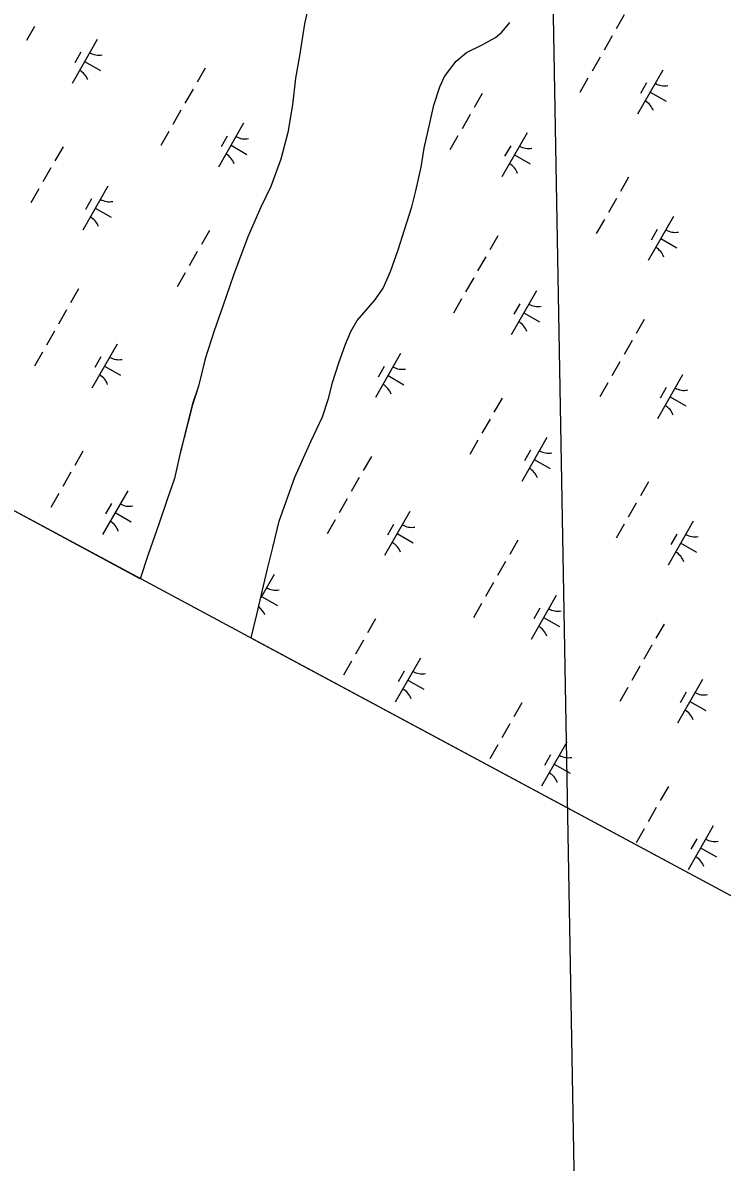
# Model space of a CAD drawing. Extents: x 3930721 to 3950824, y 220441 to 242861.
# Drawn here: x 3934980 to 3935670, y 225189 to 226313 of the extents above; entities that cross this region are included whole.
import ezdxf

# ---------------------------------------------------------------- set-up
doc = ezdxf.new("R2010")
doc.units = 0
for name, color, linetype in [('V-GRID-FRAM', 7, 'Continuous'), ('V-GRID-MAJR', 7, 'Continuous'), ('V-TOPO-SHOR', 7, 'Continuous'), ('V-WETL-SWMP', 7, 'Continuous')]:
    doc.layers.add(name, color=color, linetype=linetype)

msp = doc.modelspace()

# ---------------------------------------------------------------- linework, layer by layer
at = {"layer": 'V-GRID-FRAM'}
msp.add_lwpolyline([(3948829, 235080.9), (3941569.4, 222286.8), (3934009.8, 226348.1), (3941449.6, 239338.6), (3948829, 235080.9)], dxfattribs=at)
at = {"layer": 'V-GRID-MAJR'}
msp.add_line((3935535, 224567.2), (3935444.1, 229645.9), dxfattribs=at)
at = {"layer": 'V-TOPO-SHOR'}
for points in [[(3935261.8, 226329.7), (3935257.8, 226311.8), (3935253.1, 226280.3), (3935249.2, 226258.4), (3935246.1, 226232.1), (3935241.4, 226204.7), (3935234.7, 226178.4), (3935224.8, 226151.3), (3935214.9, 226130.9), (3935202.2, 226101.8), (3935188, 226064), (3935177, 226032.5), (3935168.7, 226009), (3935160, 225981.5), (3935153.3, 225954.4), (3935147.4, 225936)], [(3935205.2, 225705.9), (3935205.3, 225706.1), (3935210.8, 225729.2), (3935216.3, 225751.9), (3935221.4, 225774.2), (3935226.6, 225795.3), (3935232.9, 225821.2), (3935248.3, 225864.6), (3935255.8, 225881), (3935264.5, 225900.5), (3935275.6, 225924.4), (3935281.5, 225942.4), (3935285.8, 225959.1), (3935291.4, 225976.6), (3935298.5, 225995.8), (3935303.6, 226008.5), (3935310, 226019.3), (3935318.7, 226029.3), (3935327.4, 226039.3), (3935335.4, 226051.2), (3935342.9, 226067.6), (3935350.4, 226089.1), (3935356.7, 226108.6), (3935363.8, 226131.3), (3935367.8, 226147.3), (3935372.9, 226170.4), (3935376, 226189.1), (3935381.5, 226213.8), (3935385.5, 226231.7), (3935391.4, 226249.7), (3935396.1, 226260), (3935407.6, 226275.2), (3935417.6, 226283.6), (3935433.1, 226291.2), (3935446.2, 226298.4), (3935452.6, 226303.6), (3935460.5, 226313.1)], [(3935147.4, 225936), (3935135.1, 225887), (3935129.6, 225863.5), (3935122.5, 225842.8), (3935114.2, 225818.5), (3935103.9, 225788.6), (3935096, 225764.6)]]:
    msp.add_lwpolyline(points, dxfattribs=at)
at = {"layer": 'V-WETL-SWMP'}
for p, q in [((3935261.8, 226329.7), (3935257.8, 226311.8)), ((3935573.3, 226320.7), (3935565.4, 226306.8)), ((3934991.7, 226309.3), (3934983.8, 226295.4)), ((3935257.8, 226311.8), (3935253.1, 226280.3)), ((3935452.6, 226303.6), (3935460.5, 226313.1)), ((3935433.1, 226291.2), (3935446.2, 226298.4)), ((3935446.2, 226298.4), (3935452.6, 226303.6)), ((3935561.4, 226299.9), (3935553.5, 226286)), ((3935053.6, 226296.4), (3935028.7, 226253.1)), ((3935417.6, 226283.6), (3935433.1, 226291.2)), ((3935037.4, 226283.8), (3935031.5, 226273.4)), ((3935041.1, 226274.7), (3935056.8, 226265.8)), ((3935253.1, 226280.3), (3935249.2, 226258.4)), ((3935396.1, 226260), (3935407.6, 226275.2)), ((3935407.6, 226275.2), (3935417.6, 226283.6)), ((3935549.5, 226279.1), (3935541.5, 226265.2)), ((3935159.9, 226268.3), (3935152, 226254.4)), ((3935611.3, 226266.2), (3935586.5, 226222.8)), ((3935249.2, 226258.4), (3935246.1, 226232.1)), ((3935391.4, 226249.7), (3935396.1, 226260)), ((3935537.5, 226258.2), (3935529.6, 226244.3)), ((3935595.2, 226253.6), (3935589.2, 226243.1)), ((3935148, 226247.4), (3935140, 226233.6)), ((3935385.5, 226231.7), (3935391.4, 226249.7)), ((3935433.2, 226243.2), (3935425.2, 226229.3)), ((3935598.9, 226244.5), (3935614.5, 226235.6)), ((3935246.1, 226232.1), (3935241.4, 226204.7)), ((3935381.5, 226213.8), (3935385.5, 226231.7)), ((3935136.1, 226226.6), (3935128.1, 226212.7)), ((3935421.2, 226222.3), (3935413.3, 226208.4)), ((3935197.9, 226213.8), (3935173.1, 226170.4)), ((3935376, 226189.1), (3935381.5, 226213.8)), ((3935124.1, 226205.8), (3935116.2, 226191.9)), ((3935181.8, 226201.1), (3935175.8, 226190.7)), ((3935241.4, 226204.7), (3935234.7, 226178.4)), ((3935409.3, 226201.5), (3935401.4, 226187.6)), ((3935477.4, 226204.3), (3935452.6, 226160.9)), ((3935019.8, 226190.7), (3935011.8, 226176.8)), ((3935185.5, 226192.1), (3935201.1, 226183.1)), ((3935372.9, 226170.4), (3935376, 226189.1)), ((3935461.3, 226191.7), (3935455.3, 226181.3)), ((3935234.7, 226178.4), (3935224.8, 226151.3)), ((3935465, 226182.6), (3935480.6, 226173.7)), ((3935007.8, 226169.9), (3934999.9, 226156)), ((3935367.8, 226147.3), (3935372.9, 226170.4)), ((3935064, 226151.9), (3935039.2, 226108.5)), ((3935224.8, 226151.3), (3935214.9, 226130.9)), ((3935577.5, 226160.5), (3935569.6, 226146.6)), ((3934995.9, 226149.1), (3934988, 226135.2)), ((3935363.8, 226131.3), (3935367.8, 226147.3)), ((3935565.6, 226139.7), (3935557.6, 226125.8)), ((3935047.9, 226139.2), (3935041.9, 226128.8)), ((3935051.6, 226130.2), (3935067.2, 226121.2)), ((3935214.9, 226130.9), (3935202.2, 226101.8)), ((3935356.7, 226108.6), (3935363.8, 226131.3)), ((3935553.7, 226118.8), (3935545.7, 226105)), ((3935621.8, 226121.7), (3935596.9, 226078.3)), ((3935164.1, 226108.1), (3935156.2, 226094.2)), ((3935350.4, 226089.1), (3935356.7, 226108.6)), ((3935605.6, 226109), (3935599.7, 226098.6)), ((3935202.2, 226101.8), (3935188, 226064)), ((3935448.6, 226102.9), (3935440.7, 226089.1)), ((3935609.4, 226100), (3935625, 226091)), ((3935152.2, 226087.2), (3935144.2, 226073.3)), ((3935342.9, 226067.6), (3935350.4, 226089.1)), ((3935436.7, 226082.1), (3935428.7, 226068.2)), ((3935140.3, 226066.4), (3935132.3, 226052.5)), ((3935188, 226064), (3935177, 226032.5)), ((3935335.4, 226051.2), (3935342.9, 226067.6)), ((3935424.8, 226061.3), (3935416.8, 226047.4)), ((3935035.2, 226050.5), (3935027.3, 226036.6)), ((3935327.4, 226039.3), (3935335.4, 226051.2)), ((3935318.7, 226029.3), (3935327.4, 226039.3)), ((3935412.8, 226040.5), (3935404.9, 226026.6)), ((3935486.6, 226048.4), (3935461.7, 226005.1)), ((3935023.3, 226029.7), (3935015.3, 226015.8)), ((3935177, 226032.5), (3935168.7, 226009)), ((3935310, 226019.3), (3935318.7, 226029.3)), ((3935470.4, 226035.8), (3935464.5, 226025.4)), ((3935303.6, 226008.5), (3935310, 226019.3)), ((3935474.2, 226026.7), (3935489.8, 226017.8)), ((3935593, 226020.3), (3935585, 226006.4)), ((3935011.4, 226008.9), (3935003.4, 225995)), ((3935168.7, 226009), (3935160, 225981.5)), ((3935298.5, 225995.8), (3935303.6, 226008.5)), ((3935096, 225764.6), (3934657.3, 226000.2)), ((3935073.2, 225996), (3935048.3, 225952.6)), ((3935291.4, 225976.6), (3935298.5, 225995.8)), ((3935581, 225999.4), (3935573.1, 225985.6)), ((3934999.4, 225988), (3934991.5, 225974.1)), ((3935057, 225983.4), (3935051.1, 225972.9)), ((3935352.7, 225986.6), (3935327.9, 225943.2)), ((3935060.8, 225974.3), (3935076.4, 225965.4)), ((3935160, 225981.5), (3935153.3, 225954.4)), ((3935285.8, 225959.1), (3935291.4, 225976.6)), ((3935336.6, 225973.9), (3935330.6, 225963.5)), ((3935569.1, 225978.6), (3935561.1, 225964.7)), ((3935340.3, 225964.9), (3935355.9, 225955.9)), ((3935630.9, 225965.8), (3935606.1, 225922.4)), ((3935153.3, 225954.4), (3935147.3, 225936)), ((3935281.5, 225942.4), (3935285.8, 225959.1)), ((3935557.2, 225957.8), (3935549.2, 225943.9)), ((3935614.8, 225953.1), (3935608.8, 225942.7)), ((3935275.6, 225924.4), (3935281.5, 225942.4)), ((3935452.8, 225942.7), (3935444.8, 225928.8)), ((3935618.5, 225944.1), (3935634.1, 225935.1)), ((3935147.3, 225936), (3935135.1, 225887)), ((3935264.5, 225900.5), (3935275.6, 225924.4)), ((3935440.9, 225921.9), (3935432.9, 225908)), ((3935497.1, 225903.9), (3935472.2, 225860.5)), ((3935136.6, 225892.8), (3935135.8, 225891.5)), ((3935255.8, 225881), (3935264.5, 225900.5)), ((3935428.9, 225901.1), (3935421, 225887.2)), ((3935039.4, 225890.3), (3935031.4, 225876.4)), ((3935135.1, 225887), (3935129.6, 225863.5)), ((3935323.9, 225885.2), (3935315.9, 225871.3)), ((3935480.9, 225891.2), (3935475, 225880.8)), ((3935484.6, 225882.2), (3935500.3, 225873.2)), ((3935248.3, 225864.6), (3935255.8, 225881)), ((3935027.5, 225869.5), (3935019.5, 225855.6)), ((3935129.6, 225863.5), (3935122.5, 225842.8)), ((3935232.9, 225821.2), (3935248.3, 225864.6)), ((3935312, 225864.3), (3935304, 225850.5)), ((3935597.1, 225860.1), (3935589.2, 225846.2)), ((3935015.5, 225848.6), (3935007.6, 225834.8)), ((3935083.7, 225851.4), (3935058.8, 225808.1)), ((3935067.5, 225838.8), (3935061.6, 225828.4)), ((3935122.5, 225842.8), (3935114.2, 225818.5)), ((3935300, 225843.5), (3935292.1, 225829.6)), ((3935585.2, 225839.2), (3935577.3, 225825.3)), ((3935071.2, 225829.8), (3935086.9, 225820.8)), ((3935361.9, 225830.7), (3935337, 225787.3)), ((3935114.2, 225818.5), (3935103.9, 225788.6)), ((3935226.6, 225795.3), (3935232.9, 225821.2)), ((3935288.1, 225822.7), (3935280.2, 225808.8)), ((3935345.7, 225818), (3935339.8, 225807.6)), ((3935573.3, 225818.4), (3935565.3, 225804.5)), ((3935641.4, 225821.2), (3935616.6, 225777.8)), ((3935349.4, 225809), (3935365.1, 225800)), ((3935468.2, 225802.5), (3935460.3, 225788.6)), ((3935625.3, 225808.6), (3935619.3, 225798.2)), ((3935221.4, 225774.2), (3935226.6, 225795.3)), ((3935629, 225799.5), (3935644.6, 225790.6)), ((3935103.9, 225788.6), (3935096, 225764.6)), ((3935456.3, 225781.7), (3935448.4, 225767.8)), ((3935228, 225768.8), (3935214.9, 225745.8)), ((3935216.3, 225751.9), (3935221.4, 225774.2)), ((3935444.4, 225760.9), (3935436.4, 225747)), ((3935210.8, 225729.2), (3935216.3, 225751.9)), ((3935215.6, 225747.1), (3935231.2, 225738.1)), ((3935506.2, 225748), (3935481.4, 225704.6)), ((3935432.5, 225740), (3935424.5, 225726.1)), ((3935490.1, 225735.4), (3935484.1, 225724.9)), ((3935205.3, 225706.1), (3935210.8, 225729.2)), ((3935328.1, 225725), (3935320.1, 225711.1)), ((3935493.8, 225726.3), (3935509.4, 225717.4)), ((3935612.6, 225719.8), (3935604.6, 225706)), ((3935205.2, 225705.9), (3935205.3, 225706.1)), ((3935831.7, 225369.3), (3935205.2, 225705.9)), ((3935316.1, 225704.1), (3935308.2, 225690.2)), ((3935600.6, 225699), (3935592.7, 225685.1)), ((3935304.2, 225683.3), (3935296.3, 225669.4)), ((3935372.3, 225686.1), (3935347.5, 225642.7)), ((3935356.2, 225673.5), (3935350.2, 225663)), ((3935588.7, 225678.2), (3935580.8, 225664.3)), ((3935359.9, 225664.4), (3935375.5, 225655.5)), ((3935576.8, 225657.4), (3935568.8, 225643.5)), ((3935650.5, 225665.3), (3935625.7, 225622)), ((3935634.4, 225652.7), (3935628.4, 225642.3)), ((3935472.4, 225642.3), (3935464.5, 225628.4)), ((3935638.1, 225643.6), (3935653.7, 225634.7)), ((3935460.5, 225621.5), (3935452.5, 225607.6)), ((3935448.6, 225600.6), (3935440.6, 225586.8)), ((3935516.7, 225603.4), (3935491.8, 225560.1)), ((3935500.5, 225590.8), (3935494.6, 225580.4)), ((3935504.3, 225581.8), (3935519.9, 225572.8)), ((3935616.8, 225559.6), (3935608.8, 225545.7)), ((3935604.8, 225538.8), (3935596.9, 225524.9)), ((3935592.9, 225518), (3935584.9, 225504.1)), ((3935661, 225520.8), (3935636.2, 225477.4)), ((3935644.9, 225508.1), (3935638.9, 225497.7)), ((3935648.6, 225499.1), (3935664.2, 225490.1))]:
    msp.add_line(p, q, dxfattribs=at)
for centre, start, end in [((3935441, 226303.1), 19.4279, 21.2203), ((3935055.1, 226298.6), 239.4279, 280.9715), ((3935027.6, 226250.7), 19.4279, 60.9715), ((3935612.8, 226268.4), 239.4279, 280.9715), ((3935585.4, 226220.4), 19.4279, 60.9715), ((3935199.4, 226215.9), 239.4279, 280.9715), ((3935478.9, 226206.5), 239.4279, 280.9715), ((3935172, 226168), 19.4279, 60.9715), ((3935451.5, 226158.5), 19.4279, 60.9715), ((3935065.5, 226154), 239.4279, 280.9715), ((3935038.1, 226106.1), 19.4279, 60.9715), ((3935623.3, 226123.8), 239.4279, 280.9715), ((3935595.8, 226075.9), 19.4279, 60.9715), ((3935488.1, 226050.6), 239.4279, 280.9715), ((3935460.6, 226002.7), 19.4279, 60.9715), ((3935074.7, 225998.2), 239.4279, 280.9715), ((3935354.2, 225988.7), 239.4279, 280.9715), ((3935047.2, 225950.2), 19.4279, 60.9715), ((3935326.8, 225940.8), 19.4279, 60.9715), ((3935632.4, 225967.9), 239.4279, 280.9715), ((3935605, 225920), 19.4279, 60.9715), ((3935498.6, 225906), 239.4279, 280.9715), ((3935471.1, 225858.1), 19.4279, 60.9715), ((3935085.2, 225853.6), 239.4279, 280.9715), ((3935057.7, 225805.7), 19.4279, 60.9715), ((3935363.4, 225832.8), 239.4279, 280.9715), ((3935642.9, 225823.4), 239.4279, 280.9715), ((3935335.9, 225784.9), 19.4279, 60.9715), ((3935615.5, 225775.4), 19.4279, 60.9715), ((3935229.5, 225770.9), 239.4279, 280.9715), ((3935202.1, 225723), 19.4279, 52.7503), ((3935507.7, 225750.2), 239.4279, 280.9715), ((3935480.3, 225702.2), 19.4279, 60.9715), ((3935373.8, 225688.3), 239.4279, 280.9715), ((3935346.4, 225640.3), 19.4279, 60.9715), ((3935652.1, 225667.5), 239.4279, 280.9715), ((3935624.6, 225619.6), 19.4279, 60.9715), ((3935518.2, 225605.6), 239.4279, 280.9715), ((3935490.7, 225557.7), 19.4279, 60.9715), ((3935662.5, 225522.9), 239.4279, 280.9715), ((3935635.1, 225475), 19.4279, 60.9715)]:
    msp.add_arc(centre, 17.6, start, end, dxfattribs=at)

doc.saveas('drawing.dxf')
